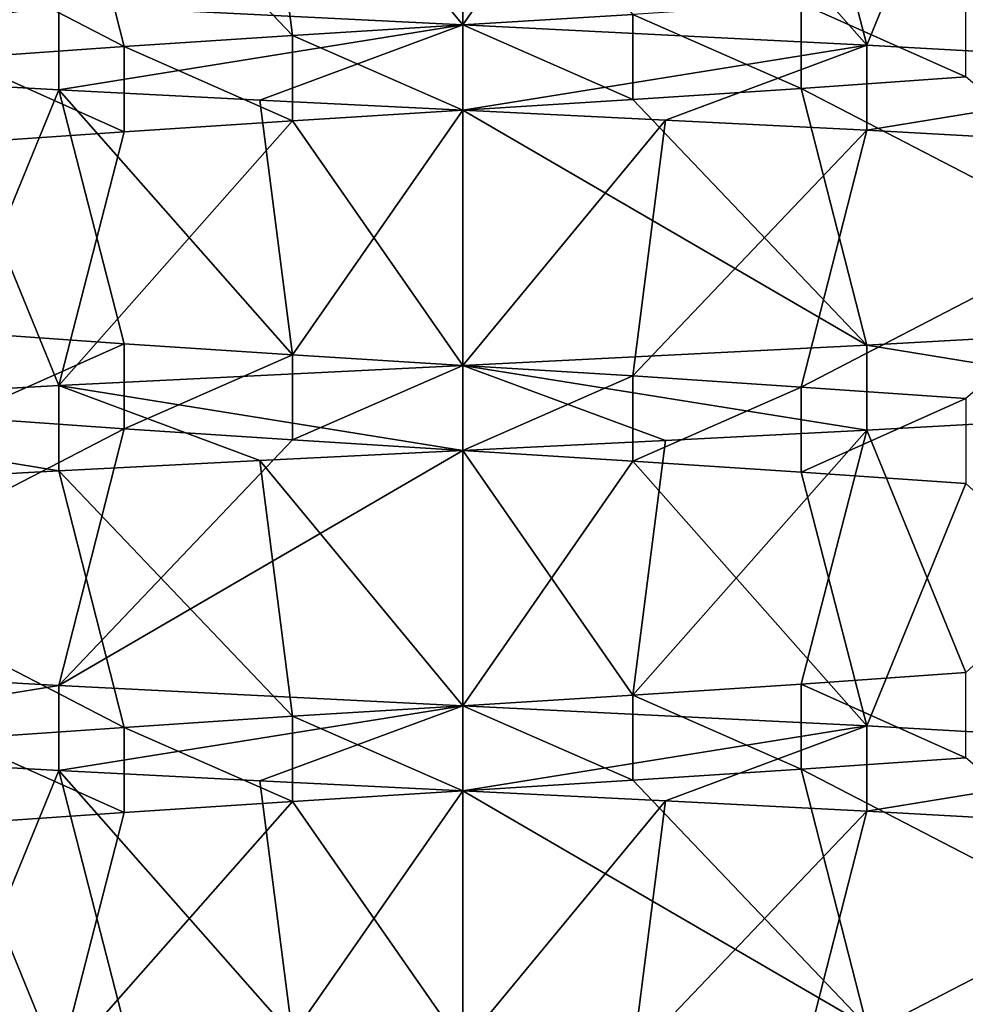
# Model space of a CAD drawing. Header units: inches. Extents: x -4.64 to 4.64, y -1.42 to 0.49.
# Tile 602 of 608: x 4.2297 to 4.2731, y 0.4002 to 0.4454. Entities that reach past the tile are written whole.
import ezdxf

# ---------------------------------------------------------------- set-up
doc = ezdxf.new("R2010")
doc.units = ezdxf.units.IN
doc.header["$LTSCALE"] = 65.185185
doc.header["$MEASUREMENT"] = 0
for name, color, linetype in [('106', 7, 'CONTINUOUS'), ('112', 7, 'CONTINUOUS'), ('114', 7, 'CONTINUOUS'), ('262', 7, 'CONTINUOUS'), ('263', 7, 'CONTINUOUS'), ('271', 7, 'CONTINUOUS'), ('272', 7, 'CONTINUOUS'), ('346', 7, 'CONTINUOUS'), ('348', 7, 'CONTINUOUS'), ('351', 7, 'CONTINUOUS'), ('360', 7, 'CONTINUOUS'), ('366', 7, 'CONTINUOUS'), ('368', 7, 'CONTINUOUS'), ('499', 7, 'CONTINUOUS'), ('500', 7, 'CONTINUOUS'), ('508', 7, 'CONTINUOUS'), ('509', 7, 'CONTINUOUS'), ('92', 7, 'CONTINUOUS'), ('94', 7, 'CONTINUOUS'), ('97', 7, 'CONTINUOUS')]:
    doc.layers.add(name, color=color, linetype=linetype)

msp = doc.modelspace()

# ---------------------------------------------------------------- linework, layer by layer
at = {"layer": '106', "color": 7, "linetype": 'CONTINUOUS', "true_color": 0x969696}
for points in [[(4.25, 0.441219, 8.53), (4.25, 0.445125, 8.53), (4.268532, 0.444195, 8.531825), (4.25, 0.441219, 8.53)], [(4.259308, 0.440763, 8.530457), (4.25, 0.441219, 8.53), (4.268532, 0.444195, 8.531825), (4.259308, 0.440763, 8.530457)], [(4.268532, 0.440289, 8.531825), (4.259308, 0.440763, 8.530457), (4.268532, 0.444195, 8.531825), (4.268532, 0.440289, 8.531825)], [(4.286355, 0.443198, 8.537231), (4.268532, 0.440289, 8.531825), (4.268532, 0.444195, 8.531825), (4.286355, 0.443198, 8.537231)], [(4.286356, 0.439296, 8.537232), (4.268532, 0.440289, 8.531825), (4.286355, 0.443198, 8.537231), (4.286356, 0.439296, 8.537232)], [(4.268532, 0.430429, 8.718175), (4.286355, 0.427521, 8.712769), (4.286356, 0.431423, 8.712768), (4.268532, 0.430429, 8.718175)], [(4.25, 0.4295, 8.72), (4.268532, 0.426523, 8.718175), (4.268532, 0.430429, 8.718175), (4.25, 0.4295, 8.72)], [(4.268532, 0.426523, 8.718175), (4.286355, 0.427521, 8.712769), (4.268532, 0.430429, 8.718175), (4.268532, 0.426523, 8.718175)], [(4.25, 0.4295, 8.72), (4.25, 0.425594, 8.72), (4.259308, 0.426049, 8.719543), (4.25, 0.4295, 8.72)], [(4.268532, 0.426523, 8.718175), (4.25, 0.4295, 8.72), (4.259308, 0.426049, 8.719543), (4.268532, 0.426523, 8.718175)]]:
    msp.add_3dface(points, dxfattribs=at)
at = {"layer": '112', "color": 7, "linetype": 'CONTINUOUS', "true_color": 0x969696}
for points in [[(4.25, 0.456844, 8.550297), (4.25, 0.445125, 8.53), (4.231468, 0.446054, 8.531825), (4.25, 0.456844, 8.550297)], [(4.25, 0.445125, 8.53), (4.25, 0.456844, 8.550297), (4.257805, 0.456357, 8.550706), (4.25, 0.445125, 8.53)], [(4.268532, 0.444195, 8.531825), (4.25, 0.445125, 8.53), (4.257805, 0.456357, 8.550706), (4.268532, 0.444195, 8.531825)], [(4.265531, 0.455849, 8.55193), (4.268532, 0.444195, 8.531825), (4.257805, 0.456357, 8.550706), (4.265531, 0.455849, 8.55193)], [(4.273087, 0.455321, 8.553954), (4.268532, 0.444195, 8.531825), (4.265531, 0.455849, 8.55193), (4.273087, 0.455321, 8.553954)], [(4.286355, 0.443198, 8.537231), (4.268532, 0.444195, 8.531825), (4.273087, 0.455321, 8.553954), (4.286355, 0.443198, 8.537231)], [(4.265529, 0.442213, 8.698071), (4.286356, 0.431423, 8.712768), (4.273085, 0.442739, 8.696046), (4.265529, 0.442213, 8.698071)], [(4.257804, 0.441705, 8.699294), (4.268532, 0.430429, 8.718175), (4.265529, 0.442213, 8.698071), (4.257804, 0.441705, 8.699294)], [(4.268532, 0.430429, 8.718175), (4.286356, 0.431423, 8.712768), (4.265529, 0.442213, 8.698071), (4.268532, 0.430429, 8.718175)], [(4.25, 0.441219, 8.699703), (4.268532, 0.430429, 8.718175), (4.257804, 0.441705, 8.699294), (4.25, 0.441219, 8.699703)], [(4.242195, 0.440732, 8.699294), (4.25, 0.4295, 8.72), (4.25, 0.441219, 8.699703), (4.242195, 0.440732, 8.699294)], [(4.25, 0.4295, 8.72), (4.268532, 0.430429, 8.718175), (4.25, 0.441219, 8.699703), (4.25, 0.4295, 8.72)], [(4.231468, 0.42857, 8.718175), (4.25, 0.4295, 8.72), (4.242195, 0.440732, 8.699294), (4.231468, 0.42857, 8.718175)], [(4.234469, 0.440224, 8.69807), (4.231468, 0.42857, 8.718175), (4.242195, 0.440732, 8.699294), (4.234469, 0.440224, 8.69807)], [(4.226913, 0.439696, 8.696046), (4.231468, 0.42857, 8.718175), (4.234469, 0.440224, 8.69807), (4.226913, 0.439696, 8.696046)], [(4.213645, 0.427573, 8.712769), (4.231468, 0.42857, 8.718175), (4.226913, 0.439696, 8.696046), (4.213645, 0.427573, 8.712769)], [(4.234471, 0.426588, 8.551929), (4.213644, 0.415798, 8.537232), (4.226915, 0.427114, 8.553954), (4.234471, 0.426588, 8.551929)], [(4.231468, 0.414804, 8.531825), (4.213644, 0.415798, 8.537232), (4.234471, 0.426588, 8.551929), (4.231468, 0.414804, 8.531825)], [(4.242196, 0.42608, 8.550706), (4.231468, 0.414804, 8.531825), (4.234471, 0.426588, 8.551929), (4.242196, 0.42608, 8.550706)], [(4.25, 0.425594, 8.550297), (4.231468, 0.414804, 8.531825), (4.242196, 0.42608, 8.550706), (4.25, 0.425594, 8.550297)], [(4.25, 0.413875, 8.53), (4.231468, 0.414804, 8.531825), (4.25, 0.425594, 8.550297), (4.25, 0.413875, 8.53)], [(4.257805, 0.425107, 8.550706), (4.25, 0.413875, 8.53), (4.25, 0.425594, 8.550297), (4.257805, 0.425107, 8.550706)], [(4.268532, 0.412945, 8.531825), (4.25, 0.413875, 8.53), (4.257805, 0.425107, 8.550706), (4.268532, 0.412945, 8.531825)], [(4.265531, 0.424599, 8.55193), (4.268532, 0.412945, 8.531825), (4.257805, 0.425107, 8.550706), (4.265531, 0.424599, 8.55193)], [(4.273087, 0.424071, 8.553954), (4.268532, 0.412945, 8.531825), (4.265531, 0.424599, 8.55193), (4.273087, 0.424071, 8.553954)], [(4.286355, 0.411948, 8.537231), (4.268532, 0.412945, 8.531825), (4.273087, 0.424071, 8.553954), (4.286355, 0.411948, 8.537231)], [(4.265529, 0.410963, 8.698071), (4.286356, 0.400173, 8.712768), (4.273085, 0.411489, 8.696046), (4.265529, 0.410963, 8.698071)], [(4.257804, 0.410455, 8.699294), (4.268532, 0.399179, 8.718175), (4.265529, 0.410963, 8.698071), (4.257804, 0.410455, 8.699294)], [(4.268532, 0.399179, 8.718175), (4.286356, 0.400173, 8.712768), (4.265529, 0.410963, 8.698071), (4.268532, 0.399179, 8.718175)], [(4.25, 0.409969, 8.699703), (4.268532, 0.399179, 8.718175), (4.257804, 0.410455, 8.699294), (4.25, 0.409969, 8.699703)], [(4.242195, 0.409482, 8.699294), (4.25, 0.39825, 8.72), (4.25, 0.409969, 8.699703), (4.242195, 0.409482, 8.699294)], [(4.25, 0.39825, 8.72), (4.268532, 0.399179, 8.718175), (4.25, 0.409969, 8.699703), (4.25, 0.39825, 8.72)], [(4.231468, 0.39732, 8.718175), (4.25, 0.39825, 8.72), (4.242195, 0.409482, 8.699294), (4.231468, 0.39732, 8.718175)], [(4.234469, 0.408974, 8.69807), (4.231468, 0.39732, 8.718175), (4.242195, 0.409482, 8.699294), (4.234469, 0.408974, 8.69807)], [(4.226913, 0.408446, 8.696046), (4.231468, 0.39732, 8.718175), (4.234469, 0.408974, 8.69807), (4.226913, 0.408446, 8.696046)], [(4.213645, 0.396323, 8.712769), (4.231468, 0.39732, 8.718175), (4.226913, 0.408446, 8.696046), (4.213645, 0.396323, 8.712769)]]:
    msp.add_3dface(points, dxfattribs=at)
at = {"layer": '114', "color": 7, "linetype": 'CONTINUOUS', "true_color": 0x969696}
for points in [[(4.25, 0.456844, 8.72), (4.240692, 0.456388, 8.719543), (4.25, 0.445125, 8.699703), (4.25, 0.456844, 8.72)], [(4.257805, 0.445611, 8.699294), (4.25, 0.456844, 8.72), (4.25, 0.445125, 8.699703), (4.257805, 0.445611, 8.699294)], [(4.240692, 0.456388, 8.719543), (4.231468, 0.455914, 8.718175), (4.242196, 0.444638, 8.699294), (4.240692, 0.456388, 8.719543)], [(4.25, 0.445125, 8.699703), (4.240692, 0.456388, 8.719543), (4.242196, 0.444638, 8.699294), (4.25, 0.445125, 8.699703)], [(4.231468, 0.455914, 8.718175), (4.213644, 0.454921, 8.712768), (4.234471, 0.444131, 8.698071), (4.231468, 0.455914, 8.718175)], [(4.242196, 0.444638, 8.699294), (4.231468, 0.455914, 8.718175), (4.234471, 0.444131, 8.698071), (4.242196, 0.444638, 8.699294)], [(4.234471, 0.444131, 8.698071), (4.213644, 0.454921, 8.712768), (4.226915, 0.443604, 8.696046), (4.234471, 0.444131, 8.698071)], [(4.213645, 0.443146, 8.537231), (4.231468, 0.442148, 8.531825), (4.226913, 0.431023, 8.553954), (4.213645, 0.443146, 8.537231)], [(4.226913, 0.431023, 8.553954), (4.231468, 0.442148, 8.531825), (4.234469, 0.430494, 8.55193), (4.226913, 0.431023, 8.553954)], [(4.231468, 0.442148, 8.531825), (4.240692, 0.441674, 8.530457), (4.242195, 0.429986, 8.550706), (4.231468, 0.442148, 8.531825)], [(4.234469, 0.430494, 8.55193), (4.231468, 0.442148, 8.531825), (4.242195, 0.429986, 8.550706), (4.234469, 0.430494, 8.55193)], [(4.240692, 0.441674, 8.530457), (4.25, 0.441219, 8.53), (4.242195, 0.429986, 8.550706), (4.240692, 0.441674, 8.530457)], [(4.242195, 0.429986, 8.550706), (4.25, 0.441219, 8.53), (4.25, 0.4295, 8.550297), (4.242195, 0.429986, 8.550706)], [(4.25, 0.441219, 8.53), (4.259308, 0.440763, 8.530457), (4.25, 0.4295, 8.550297), (4.25, 0.441219, 8.53)], [(4.25, 0.4295, 8.550297), (4.259308, 0.440763, 8.530457), (4.257804, 0.429013, 8.550706), (4.25, 0.4295, 8.550297)], [(4.259308, 0.440763, 8.530457), (4.268532, 0.440289, 8.531825), (4.257804, 0.429013, 8.550706), (4.259308, 0.440763, 8.530457)], [(4.257804, 0.429013, 8.550706), (4.268532, 0.440289, 8.531825), (4.265529, 0.428506, 8.551929), (4.257804, 0.429013, 8.550706)], [(4.268532, 0.440289, 8.531825), (4.286356, 0.439296, 8.537232), (4.265529, 0.428506, 8.551929), (4.268532, 0.440289, 8.531825)], [(4.265529, 0.428506, 8.551929), (4.286356, 0.439296, 8.537232), (4.273085, 0.427979, 8.553954), (4.265529, 0.428506, 8.551929)], [(4.286355, 0.427521, 8.712769), (4.268532, 0.426523, 8.718175), (4.273087, 0.415398, 8.696046), (4.286355, 0.427521, 8.712769)], [(4.268532, 0.426523, 8.718175), (4.259308, 0.426049, 8.719543), (4.257805, 0.414361, 8.699294), (4.268532, 0.426523, 8.718175)], [(4.265531, 0.414869, 8.69807), (4.268532, 0.426523, 8.718175), (4.257805, 0.414361, 8.699294), (4.265531, 0.414869, 8.69807)], [(4.273087, 0.415398, 8.696046), (4.268532, 0.426523, 8.718175), (4.265531, 0.414869, 8.69807), (4.273087, 0.415398, 8.696046)], [(4.259308, 0.426049, 8.719543), (4.25, 0.425594, 8.72), (4.257805, 0.414361, 8.699294), (4.259308, 0.426049, 8.719543)], [(4.25, 0.425594, 8.72), (4.240692, 0.425138, 8.719543), (4.25, 0.413875, 8.699703), (4.25, 0.425594, 8.72)], [(4.257805, 0.414361, 8.699294), (4.25, 0.425594, 8.72), (4.25, 0.413875, 8.699703), (4.257805, 0.414361, 8.699294)], [(4.240692, 0.425138, 8.719543), (4.231468, 0.424664, 8.718175), (4.242196, 0.413388, 8.699294), (4.240692, 0.425138, 8.719543)], [(4.25, 0.413875, 8.699703), (4.240692, 0.425138, 8.719543), (4.242196, 0.413388, 8.699294), (4.25, 0.413875, 8.699703)], [(4.231468, 0.424664, 8.718175), (4.213644, 0.423671, 8.712768), (4.234471, 0.412881, 8.698071), (4.231468, 0.424664, 8.718175)], [(4.242196, 0.413388, 8.699294), (4.231468, 0.424664, 8.718175), (4.234471, 0.412881, 8.698071), (4.242196, 0.413388, 8.699294)], [(4.234471, 0.412881, 8.698071), (4.213644, 0.423671, 8.712768), (4.226915, 0.412354, 8.696046), (4.234471, 0.412881, 8.698071)], [(4.213645, 0.411896, 8.537231), (4.231468, 0.410898, 8.531825), (4.226913, 0.399773, 8.553954), (4.213645, 0.411896, 8.537231)], [(4.226913, 0.399773, 8.553954), (4.231468, 0.410898, 8.531825), (4.234469, 0.399244, 8.55193), (4.226913, 0.399773, 8.553954)], [(4.231468, 0.410898, 8.531825), (4.240692, 0.410424, 8.530457), (4.242195, 0.398736, 8.550706), (4.231468, 0.410898, 8.531825)], [(4.234469, 0.399244, 8.55193), (4.231468, 0.410898, 8.531825), (4.242195, 0.398736, 8.550706), (4.234469, 0.399244, 8.55193)], [(4.240692, 0.410424, 8.530457), (4.25, 0.409969, 8.53), (4.242195, 0.398736, 8.550706), (4.240692, 0.410424, 8.530457)], [(4.242195, 0.398736, 8.550706), (4.25, 0.409969, 8.53), (4.25, 0.39825, 8.550297), (4.242195, 0.398736, 8.550706)], [(4.25, 0.409969, 8.53), (4.259308, 0.409513, 8.530457), (4.25, 0.39825, 8.550297), (4.25, 0.409969, 8.53)], [(4.25, 0.39825, 8.550297), (4.259308, 0.409513, 8.530457), (4.257804, 0.397763, 8.550706), (4.25, 0.39825, 8.550297)], [(4.259308, 0.409513, 8.530457), (4.268532, 0.409039, 8.531825), (4.257804, 0.397763, 8.550706), (4.259308, 0.409513, 8.530457)], [(4.257804, 0.397763, 8.550706), (4.268532, 0.409039, 8.531825), (4.265529, 0.397256, 8.551929), (4.257804, 0.397763, 8.550706)], [(4.268532, 0.409039, 8.531825), (4.286356, 0.408046, 8.537232), (4.265529, 0.397256, 8.551929), (4.268532, 0.409039, 8.531825)], [(4.265529, 0.397256, 8.551929), (4.286356, 0.408046, 8.537232), (4.273085, 0.396729, 8.553954), (4.265529, 0.397256, 8.551929)]]:
    msp.add_3dface(points, dxfattribs=at)
at = {"layer": '262', "color": 7, "linetype": 'CONTINUOUS', "true_color": 0x969696}
for points in [[(4.273085, 0.442739, 8.696046), (4.273087, 0.446648, 8.696046), (4.265531, 0.446119, 8.69807), (4.273085, 0.442739, 8.696046)], [(4.265529, 0.442213, 8.698071), (4.265531, 0.446119, 8.69807), (4.257805, 0.445611, 8.699294), (4.265529, 0.442213, 8.698071)], [(4.265529, 0.442213, 8.698071), (4.273085, 0.442739, 8.696046), (4.265531, 0.446119, 8.69807), (4.265529, 0.442213, 8.698071)], [(4.257804, 0.441705, 8.699294), (4.257805, 0.445611, 8.699294), (4.25, 0.445125, 8.699703), (4.257804, 0.441705, 8.699294)], [(4.257804, 0.441705, 8.699294), (4.265529, 0.442213, 8.698071), (4.257805, 0.445611, 8.699294), (4.257804, 0.441705, 8.699294)], [(4.25, 0.441219, 8.699703), (4.257804, 0.441705, 8.699294), (4.25, 0.445125, 8.699703), (4.25, 0.441219, 8.699703)]]:
    msp.add_3dface(points, dxfattribs=at)
at = {"layer": '263', "color": 7, "linetype": 'CONTINUOUS', "true_color": 0x969696}
for points in [[(4.25, 0.425594, 8.550297), (4.25, 0.4295, 8.550297), (4.257804, 0.429013, 8.550706), (4.25, 0.425594, 8.550297)], [(4.257805, 0.425107, 8.550706), (4.25, 0.425594, 8.550297), (4.257804, 0.429013, 8.550706), (4.257805, 0.425107, 8.550706)], [(4.257805, 0.425107, 8.550706), (4.257804, 0.429013, 8.550706), (4.265529, 0.428506, 8.551929), (4.257805, 0.425107, 8.550706)], [(4.265531, 0.424599, 8.55193), (4.257805, 0.425107, 8.550706), (4.265529, 0.428506, 8.551929), (4.265531, 0.424599, 8.55193)], [(4.265531, 0.424599, 8.55193), (4.265529, 0.428506, 8.551929), (4.273085, 0.427979, 8.553954), (4.265531, 0.424599, 8.55193)], [(4.273087, 0.424071, 8.553954), (4.265531, 0.424599, 8.55193), (4.273085, 0.427979, 8.553954), (4.273087, 0.424071, 8.553954)], [(4.273085, 0.411489, 8.696046), (4.273087, 0.415398, 8.696046), (4.265531, 0.414869, 8.69807), (4.273085, 0.411489, 8.696046)], [(4.265529, 0.410963, 8.698071), (4.265531, 0.414869, 8.69807), (4.257805, 0.414361, 8.699294), (4.265529, 0.410963, 8.698071)], [(4.265529, 0.410963, 8.698071), (4.273085, 0.411489, 8.696046), (4.265531, 0.414869, 8.69807), (4.265529, 0.410963, 8.698071)], [(4.257804, 0.410455, 8.699294), (4.257805, 0.414361, 8.699294), (4.25, 0.413875, 8.699703), (4.257804, 0.410455, 8.699294)], [(4.257804, 0.410455, 8.699294), (4.265529, 0.410963, 8.698071), (4.257805, 0.414361, 8.699294), (4.257804, 0.410455, 8.699294)], [(4.25, 0.409969, 8.699703), (4.257804, 0.410455, 8.699294), (4.25, 0.413875, 8.699703), (4.25, 0.409969, 8.699703)]]:
    msp.add_3dface(points, dxfattribs=at)
at = {"layer": '271', "color": 7, "linetype": 'CONTINUOUS', "true_color": 0x969696}
for points in [[(4.25, 0.441219, 8.699703), (4.25, 0.445125, 8.699703), (4.242196, 0.444638, 8.699294), (4.25, 0.441219, 8.699703)], [(4.242195, 0.440732, 8.699294), (4.242196, 0.444638, 8.699294), (4.234471, 0.444131, 8.698071), (4.242195, 0.440732, 8.699294)], [(4.242195, 0.440732, 8.699294), (4.25, 0.441219, 8.699703), (4.242196, 0.444638, 8.699294), (4.242195, 0.440732, 8.699294)], [(4.234469, 0.440224, 8.69807), (4.234471, 0.444131, 8.698071), (4.226915, 0.443604, 8.696046), (4.234469, 0.440224, 8.69807)], [(4.234469, 0.440224, 8.69807), (4.242195, 0.440732, 8.699294), (4.234471, 0.444131, 8.698071), (4.234469, 0.440224, 8.69807)], [(4.226913, 0.439696, 8.696046), (4.234469, 0.440224, 8.69807), (4.226915, 0.443604, 8.696046), (4.226913, 0.439696, 8.696046)], [(4.226915, 0.427114, 8.553954), (4.226913, 0.431023, 8.553954), (4.234469, 0.430494, 8.55193), (4.226915, 0.427114, 8.553954)], [(4.234471, 0.426588, 8.551929), (4.226915, 0.427114, 8.553954), (4.234469, 0.430494, 8.55193), (4.234471, 0.426588, 8.551929)], [(4.234471, 0.426588, 8.551929), (4.234469, 0.430494, 8.55193), (4.242195, 0.429986, 8.550706), (4.234471, 0.426588, 8.551929)], [(4.242196, 0.42608, 8.550706), (4.234471, 0.426588, 8.551929), (4.242195, 0.429986, 8.550706), (4.242196, 0.42608, 8.550706)], [(4.242196, 0.42608, 8.550706), (4.242195, 0.429986, 8.550706), (4.25, 0.4295, 8.550297), (4.242196, 0.42608, 8.550706)], [(4.25, 0.425594, 8.550297), (4.242196, 0.42608, 8.550706), (4.25, 0.4295, 8.550297), (4.25, 0.425594, 8.550297)]]:
    msp.add_3dface(points, dxfattribs=at)
at = {"layer": '272', "color": 7, "linetype": 'CONTINUOUS', "true_color": 0x969696}
for points in [[(4.25, 0.409969, 8.699703), (4.25, 0.413875, 8.699703), (4.242196, 0.413388, 8.699294), (4.25, 0.409969, 8.699703)], [(4.242195, 0.409482, 8.699294), (4.242196, 0.413388, 8.699294), (4.234471, 0.412881, 8.698071), (4.242195, 0.409482, 8.699294)], [(4.242195, 0.409482, 8.699294), (4.25, 0.409969, 8.699703), (4.242196, 0.413388, 8.699294), (4.242195, 0.409482, 8.699294)], [(4.234469, 0.408974, 8.69807), (4.234471, 0.412881, 8.698071), (4.226915, 0.412354, 8.696046), (4.234469, 0.408974, 8.69807)], [(4.234469, 0.408974, 8.69807), (4.242195, 0.409482, 8.699294), (4.234471, 0.412881, 8.698071), (4.234469, 0.408974, 8.69807)], [(4.226913, 0.408446, 8.696046), (4.234469, 0.408974, 8.69807), (4.226915, 0.412354, 8.696046), (4.226913, 0.408446, 8.696046)]]:
    msp.add_3dface(points, dxfattribs=at)
at = {"layer": '346', "color": 7, "linetype": 'CONTINUOUS', "true_color": 0x969696}
for points in [[(4.25, 0.409969, -8.72), (4.25, 0.413875, -8.72), (4.268532, 0.412945, -8.718175), (4.25, 0.409969, -8.72)], [(4.259308, 0.409513, -8.719543), (4.25, 0.409969, -8.72), (4.268532, 0.412945, -8.718175), (4.259308, 0.409513, -8.719543)], [(4.268532, 0.409039, -8.718175), (4.259308, 0.409513, -8.719543), (4.268532, 0.412945, -8.718175), (4.268532, 0.409039, -8.718175)], [(4.286355, 0.411948, -8.712769), (4.268532, 0.409039, -8.718175), (4.268532, 0.412945, -8.718175), (4.286355, 0.411948, -8.712769)], [(4.286356, 0.408046, -8.712768), (4.268532, 0.409039, -8.718175), (4.286355, 0.411948, -8.712769), (4.286356, 0.408046, -8.712768)], [(4.268532, 0.399179, -8.531825), (4.286355, 0.396271, -8.537231), (4.286356, 0.400173, -8.537232), (4.268532, 0.399179, -8.531825)]]:
    msp.add_3dface(points, dxfattribs=at)
at = {"layer": '348', "color": 7, "linetype": 'CONTINUOUS', "true_color": 0x969696}
for points in [[(4.231468, 0.446054, -8.718175), (4.213645, 0.443146, -8.712769), (4.213644, 0.447048, -8.712768), (4.231468, 0.446054, -8.718175)], [(4.231468, 0.442148, -8.718175), (4.213645, 0.443146, -8.712769), (4.231468, 0.446054, -8.718175), (4.231468, 0.442148, -8.718175)], [(4.25, 0.445125, -8.72), (4.231468, 0.442148, -8.718175), (4.231468, 0.446054, -8.718175), (4.25, 0.445125, -8.72)], [(4.240692, 0.441674, -8.719543), (4.231468, 0.442148, -8.718175), (4.25, 0.445125, -8.72), (4.240692, 0.441674, -8.719543)], [(4.25, 0.441219, -8.72), (4.240692, 0.441674, -8.719543), (4.25, 0.445125, -8.72), (4.25, 0.441219, -8.72)]]:
    msp.add_3dface(points, dxfattribs=at)
at = {"layer": '351', "color": 7, "linetype": 'CONTINUOUS', "true_color": 0x969696}
for points in [[(4.231468, 0.42857, -8.531825), (4.25, 0.425594, -8.53), (4.25, 0.4295, -8.53), (4.231468, 0.42857, -8.531825)], [(4.213645, 0.427573, -8.537231), (4.231468, 0.424664, -8.531825), (4.231468, 0.42857, -8.531825), (4.213645, 0.427573, -8.537231)], [(4.240692, 0.425138, -8.530457), (4.25, 0.425594, -8.53), (4.231468, 0.42857, -8.531825), (4.240692, 0.425138, -8.530457)], [(4.231468, 0.424664, -8.531825), (4.240692, 0.425138, -8.530457), (4.231468, 0.42857, -8.531825), (4.231468, 0.424664, -8.531825)], [(4.213644, 0.423671, -8.537232), (4.231468, 0.424664, -8.531825), (4.213645, 0.427573, -8.537231), (4.213644, 0.423671, -8.537232)], [(4.231468, 0.414804, -8.718175), (4.213645, 0.411896, -8.712769), (4.213644, 0.415798, -8.712768), (4.231468, 0.414804, -8.718175)], [(4.231468, 0.410898, -8.718175), (4.213645, 0.411896, -8.712769), (4.231468, 0.414804, -8.718175), (4.231468, 0.410898, -8.718175)], [(4.25, 0.413875, -8.72), (4.231468, 0.410898, -8.718175), (4.231468, 0.414804, -8.718175), (4.25, 0.413875, -8.72)], [(4.231468, 0.410898, -8.718175), (4.25, 0.413875, -8.72), (4.240692, 0.410424, -8.719543), (4.231468, 0.410898, -8.718175)], [(4.25, 0.413875, -8.72), (4.25, 0.409969, -8.72), (4.240692, 0.410424, -8.719543), (4.25, 0.413875, -8.72)]]:
    msp.add_3dface(points, dxfattribs=at)
at = {"layer": '360', "color": 7, "linetype": 'CONTINUOUS', "true_color": 0x969696}
for points in [[(4.25, 0.441219, -8.72), (4.25, 0.445125, -8.72), (4.268532, 0.444195, -8.718175), (4.25, 0.441219, -8.72)], [(4.259308, 0.440763, -8.719543), (4.25, 0.441219, -8.72), (4.268532, 0.444195, -8.718175), (4.259308, 0.440763, -8.719543)], [(4.268532, 0.440289, -8.718175), (4.259308, 0.440763, -8.719543), (4.268532, 0.444195, -8.718175), (4.268532, 0.440289, -8.718175)], [(4.286355, 0.443198, -8.712769), (4.268532, 0.440289, -8.718175), (4.268532, 0.444195, -8.718175), (4.286355, 0.443198, -8.712769)], [(4.286356, 0.439296, -8.712768), (4.268532, 0.440289, -8.718175), (4.286355, 0.443198, -8.712769), (4.286356, 0.439296, -8.712768)], [(4.268532, 0.430429, -8.531825), (4.286355, 0.427521, -8.537231), (4.286356, 0.431423, -8.537232), (4.268532, 0.430429, -8.531825)], [(4.25, 0.4295, -8.53), (4.268532, 0.426523, -8.531825), (4.268532, 0.430429, -8.531825), (4.25, 0.4295, -8.53)], [(4.268532, 0.426523, -8.531825), (4.286355, 0.427521, -8.537231), (4.268532, 0.430429, -8.531825), (4.268532, 0.426523, -8.531825)], [(4.25, 0.4295, -8.53), (4.25, 0.425594, -8.53), (4.259308, 0.426049, -8.530457), (4.25, 0.4295, -8.53)], [(4.268532, 0.426523, -8.531825), (4.25, 0.4295, -8.53), (4.259308, 0.426049, -8.530457), (4.268532, 0.426523, -8.531825)]]:
    msp.add_3dface(points, dxfattribs=at)
at = {"layer": '366', "color": 7, "linetype": 'CONTINUOUS', "true_color": 0x969696}
for points in [[(4.25, 0.456844, -8.699703), (4.25, 0.445125, -8.72), (4.231468, 0.446054, -8.718175), (4.25, 0.456844, -8.699703)], [(4.25, 0.445125, -8.72), (4.25, 0.456844, -8.699703), (4.257805, 0.456357, -8.699294), (4.25, 0.445125, -8.72)], [(4.268532, 0.444195, -8.718175), (4.25, 0.445125, -8.72), (4.257805, 0.456357, -8.699294), (4.268532, 0.444195, -8.718175)], [(4.265531, 0.455849, -8.69807), (4.268532, 0.444195, -8.718175), (4.257805, 0.456357, -8.699294), (4.265531, 0.455849, -8.69807)], [(4.273087, 0.455321, -8.696046), (4.268532, 0.444195, -8.718175), (4.265531, 0.455849, -8.69807), (4.273087, 0.455321, -8.696046)], [(4.286355, 0.443198, -8.712769), (4.268532, 0.444195, -8.718175), (4.273087, 0.455321, -8.696046), (4.286355, 0.443198, -8.712769)], [(4.265529, 0.442213, -8.551929), (4.286356, 0.431423, -8.537232), (4.273085, 0.442739, -8.553954), (4.265529, 0.442213, -8.551929)], [(4.257804, 0.441705, -8.550706), (4.268532, 0.430429, -8.531825), (4.265529, 0.442213, -8.551929), (4.257804, 0.441705, -8.550706)], [(4.268532, 0.430429, -8.531825), (4.286356, 0.431423, -8.537232), (4.265529, 0.442213, -8.551929), (4.268532, 0.430429, -8.531825)], [(4.25, 0.441219, -8.550297), (4.268532, 0.430429, -8.531825), (4.257804, 0.441705, -8.550706), (4.25, 0.441219, -8.550297)], [(4.242195, 0.440732, -8.550706), (4.25, 0.4295, -8.53), (4.25, 0.441219, -8.550297), (4.242195, 0.440732, -8.550706)], [(4.25, 0.4295, -8.53), (4.268532, 0.430429, -8.531825), (4.25, 0.441219, -8.550297), (4.25, 0.4295, -8.53)], [(4.231468, 0.42857, -8.531825), (4.25, 0.4295, -8.53), (4.242195, 0.440732, -8.550706), (4.231468, 0.42857, -8.531825)], [(4.234469, 0.440224, -8.55193), (4.231468, 0.42857, -8.531825), (4.242195, 0.440732, -8.550706), (4.234469, 0.440224, -8.55193)], [(4.226913, 0.439696, -8.553954), (4.231468, 0.42857, -8.531825), (4.234469, 0.440224, -8.55193), (4.226913, 0.439696, -8.553954)], [(4.213645, 0.427573, -8.537231), (4.231468, 0.42857, -8.531825), (4.226913, 0.439696, -8.553954), (4.213645, 0.427573, -8.537231)], [(4.234471, 0.426588, -8.698071), (4.213644, 0.415798, -8.712768), (4.226915, 0.427114, -8.696046), (4.234471, 0.426588, -8.698071)], [(4.231468, 0.414804, -8.718175), (4.213644, 0.415798, -8.712768), (4.234471, 0.426588, -8.698071), (4.231468, 0.414804, -8.718175)], [(4.242196, 0.42608, -8.699294), (4.231468, 0.414804, -8.718175), (4.234471, 0.426588, -8.698071), (4.242196, 0.42608, -8.699294)], [(4.25, 0.425594, -8.699703), (4.231468, 0.414804, -8.718175), (4.242196, 0.42608, -8.699294), (4.25, 0.425594, -8.699703)], [(4.25, 0.413875, -8.72), (4.231468, 0.414804, -8.718175), (4.25, 0.425594, -8.699703), (4.25, 0.413875, -8.72)], [(4.257805, 0.425107, -8.699294), (4.25, 0.413875, -8.72), (4.25, 0.425594, -8.699703), (4.257805, 0.425107, -8.699294)], [(4.268532, 0.412945, -8.718175), (4.25, 0.413875, -8.72), (4.257805, 0.425107, -8.699294), (4.268532, 0.412945, -8.718175)], [(4.265531, 0.424599, -8.69807), (4.268532, 0.412945, -8.718175), (4.257805, 0.425107, -8.699294), (4.265531, 0.424599, -8.69807)], [(4.273087, 0.424071, -8.696046), (4.268532, 0.412945, -8.718175), (4.265531, 0.424599, -8.69807), (4.273087, 0.424071, -8.696046)], [(4.286355, 0.411948, -8.712769), (4.268532, 0.412945, -8.718175), (4.273087, 0.424071, -8.696046), (4.286355, 0.411948, -8.712769)], [(4.265529, 0.410963, -8.551929), (4.286356, 0.400173, -8.537232), (4.273085, 0.411489, -8.553954), (4.265529, 0.410963, -8.551929)], [(4.257804, 0.410455, -8.550706), (4.268532, 0.399179, -8.531825), (4.265529, 0.410963, -8.551929), (4.257804, 0.410455, -8.550706)], [(4.268532, 0.399179, -8.531825), (4.286356, 0.400173, -8.537232), (4.265529, 0.410963, -8.551929), (4.268532, 0.399179, -8.531825)], [(4.25, 0.409969, -8.550297), (4.268532, 0.399179, -8.531825), (4.257804, 0.410455, -8.550706), (4.25, 0.409969, -8.550297)], [(4.242195, 0.409482, -8.550706), (4.25, 0.39825, -8.53), (4.25, 0.409969, -8.550297), (4.242195, 0.409482, -8.550706)], [(4.25, 0.39825, -8.53), (4.268532, 0.399179, -8.531825), (4.25, 0.409969, -8.550297), (4.25, 0.39825, -8.53)], [(4.231468, 0.39732, -8.531825), (4.25, 0.39825, -8.53), (4.242195, 0.409482, -8.550706), (4.231468, 0.39732, -8.531825)], [(4.234469, 0.408974, -8.55193), (4.231468, 0.39732, -8.531825), (4.242195, 0.409482, -8.550706), (4.234469, 0.408974, -8.55193)], [(4.226913, 0.408446, -8.553954), (4.231468, 0.39732, -8.531825), (4.234469, 0.408974, -8.55193), (4.226913, 0.408446, -8.553954)], [(4.213645, 0.396323, -8.537231), (4.231468, 0.39732, -8.531825), (4.226913, 0.408446, -8.553954), (4.213645, 0.396323, -8.537231)]]:
    msp.add_3dface(points, dxfattribs=at)
at = {"layer": '368', "color": 7, "linetype": 'CONTINUOUS', "true_color": 0x969696}
for points in [[(4.25, 0.456844, -8.53), (4.240692, 0.456388, -8.530457), (4.25, 0.445125, -8.550297), (4.25, 0.456844, -8.53)], [(4.257805, 0.445611, -8.550706), (4.25, 0.456844, -8.53), (4.25, 0.445125, -8.550297), (4.257805, 0.445611, -8.550706)], [(4.240692, 0.456388, -8.530457), (4.231468, 0.455914, -8.531825), (4.242196, 0.444638, -8.550706), (4.240692, 0.456388, -8.530457)], [(4.25, 0.445125, -8.550297), (4.240692, 0.456388, -8.530457), (4.242196, 0.444638, -8.550706), (4.25, 0.445125, -8.550297)], [(4.231468, 0.455914, -8.531825), (4.213644, 0.454921, -8.537232), (4.234471, 0.444131, -8.551929), (4.231468, 0.455914, -8.531825)], [(4.242196, 0.444638, -8.550706), (4.231468, 0.455914, -8.531825), (4.234471, 0.444131, -8.551929), (4.242196, 0.444638, -8.550706)], [(4.234471, 0.444131, -8.551929), (4.213644, 0.454921, -8.537232), (4.226915, 0.443604, -8.553954), (4.234471, 0.444131, -8.551929)], [(4.213645, 0.443146, -8.712769), (4.231468, 0.442148, -8.718175), (4.226913, 0.431023, -8.696046), (4.213645, 0.443146, -8.712769)], [(4.226913, 0.431023, -8.696046), (4.231468, 0.442148, -8.718175), (4.234469, 0.430494, -8.69807), (4.226913, 0.431023, -8.696046)], [(4.231468, 0.442148, -8.718175), (4.240692, 0.441674, -8.719543), (4.242195, 0.429986, -8.699294), (4.231468, 0.442148, -8.718175)], [(4.234469, 0.430494, -8.69807), (4.231468, 0.442148, -8.718175), (4.242195, 0.429986, -8.699294), (4.234469, 0.430494, -8.69807)], [(4.240692, 0.441674, -8.719543), (4.25, 0.441219, -8.72), (4.242195, 0.429986, -8.699294), (4.240692, 0.441674, -8.719543)], [(4.242195, 0.429986, -8.699294), (4.25, 0.441219, -8.72), (4.25, 0.4295, -8.699703), (4.242195, 0.429986, -8.699294)], [(4.25, 0.441219, -8.72), (4.259308, 0.440763, -8.719543), (4.25, 0.4295, -8.699703), (4.25, 0.441219, -8.72)], [(4.25, 0.4295, -8.699703), (4.259308, 0.440763, -8.719543), (4.257804, 0.429013, -8.699294), (4.25, 0.4295, -8.699703)], [(4.259308, 0.440763, -8.719543), (4.268532, 0.440289, -8.718175), (4.257804, 0.429013, -8.699294), (4.259308, 0.440763, -8.719543)], [(4.257804, 0.429013, -8.699294), (4.268532, 0.440289, -8.718175), (4.265529, 0.428506, -8.698071), (4.257804, 0.429013, -8.699294)], [(4.268532, 0.440289, -8.718175), (4.286356, 0.439296, -8.712768), (4.265529, 0.428506, -8.698071), (4.268532, 0.440289, -8.718175)], [(4.265529, 0.428506, -8.698071), (4.286356, 0.439296, -8.712768), (4.273085, 0.427979, -8.696046), (4.265529, 0.428506, -8.698071)], [(4.286355, 0.427521, -8.537231), (4.268532, 0.426523, -8.531825), (4.273087, 0.415398, -8.553954), (4.286355, 0.427521, -8.537231)], [(4.268532, 0.426523, -8.531825), (4.259308, 0.426049, -8.530457), (4.257805, 0.414361, -8.550706), (4.268532, 0.426523, -8.531825)], [(4.265531, 0.414869, -8.55193), (4.268532, 0.426523, -8.531825), (4.257805, 0.414361, -8.550706), (4.265531, 0.414869, -8.55193)], [(4.273087, 0.415398, -8.553954), (4.268532, 0.426523, -8.531825), (4.265531, 0.414869, -8.55193), (4.273087, 0.415398, -8.553954)], [(4.259308, 0.426049, -8.530457), (4.25, 0.425594, -8.53), (4.257805, 0.414361, -8.550706), (4.259308, 0.426049, -8.530457)], [(4.25, 0.425594, -8.53), (4.240692, 0.425138, -8.530457), (4.25, 0.413875, -8.550297), (4.25, 0.425594, -8.53)], [(4.257805, 0.414361, -8.550706), (4.25, 0.425594, -8.53), (4.25, 0.413875, -8.550297), (4.257805, 0.414361, -8.550706)], [(4.240692, 0.425138, -8.530457), (4.231468, 0.424664, -8.531825), (4.242196, 0.413388, -8.550706), (4.240692, 0.425138, -8.530457)], [(4.25, 0.413875, -8.550297), (4.240692, 0.425138, -8.530457), (4.242196, 0.413388, -8.550706), (4.25, 0.413875, -8.550297)], [(4.231468, 0.424664, -8.531825), (4.213644, 0.423671, -8.537232), (4.234471, 0.412881, -8.551929), (4.231468, 0.424664, -8.531825)], [(4.242196, 0.413388, -8.550706), (4.231468, 0.424664, -8.531825), (4.234471, 0.412881, -8.551929), (4.242196, 0.413388, -8.550706)], [(4.234471, 0.412881, -8.551929), (4.213644, 0.423671, -8.537232), (4.226915, 0.412354, -8.553954), (4.234471, 0.412881, -8.551929)], [(4.213645, 0.411896, -8.712769), (4.231468, 0.410898, -8.718175), (4.226913, 0.399773, -8.696046), (4.213645, 0.411896, -8.712769)], [(4.226913, 0.399773, -8.696046), (4.231468, 0.410898, -8.718175), (4.234469, 0.399244, -8.69807), (4.226913, 0.399773, -8.696046)], [(4.231468, 0.410898, -8.718175), (4.240692, 0.410424, -8.719543), (4.242195, 0.398736, -8.699294), (4.231468, 0.410898, -8.718175)], [(4.234469, 0.399244, -8.69807), (4.231468, 0.410898, -8.718175), (4.242195, 0.398736, -8.699294), (4.234469, 0.399244, -8.69807)], [(4.240692, 0.410424, -8.719543), (4.25, 0.409969, -8.72), (4.242195, 0.398736, -8.699294), (4.240692, 0.410424, -8.719543)], [(4.242195, 0.398736, -8.699294), (4.25, 0.409969, -8.72), (4.25, 0.39825, -8.699703), (4.242195, 0.398736, -8.699294)], [(4.25, 0.409969, -8.72), (4.259308, 0.409513, -8.719543), (4.25, 0.39825, -8.699703), (4.25, 0.409969, -8.72)], [(4.25, 0.39825, -8.699703), (4.259308, 0.409513, -8.719543), (4.257804, 0.397763, -8.699294), (4.25, 0.39825, -8.699703)], [(4.259308, 0.409513, -8.719543), (4.268532, 0.409039, -8.718175), (4.257804, 0.397763, -8.699294), (4.259308, 0.409513, -8.719543)], [(4.257804, 0.397763, -8.699294), (4.268532, 0.409039, -8.718175), (4.265529, 0.397256, -8.698071), (4.257804, 0.397763, -8.699294)], [(4.268532, 0.409039, -8.718175), (4.286356, 0.408046, -8.712768), (4.265529, 0.397256, -8.698071), (4.268532, 0.409039, -8.718175)], [(4.265529, 0.397256, -8.698071), (4.286356, 0.408046, -8.712768), (4.273085, 0.396729, -8.696046), (4.265529, 0.397256, -8.698071)]]:
    msp.add_3dface(points, dxfattribs=at)
at = {"layer": '499', "color": 7, "linetype": 'CONTINUOUS', "true_color": 0x969696}
for points in [[(4.273085, 0.442739, -8.553954), (4.273087, 0.446648, -8.553954), (4.265531, 0.446119, -8.55193), (4.273085, 0.442739, -8.553954)], [(4.265529, 0.442213, -8.551929), (4.265531, 0.446119, -8.55193), (4.257805, 0.445611, -8.550706), (4.265529, 0.442213, -8.551929)], [(4.265529, 0.442213, -8.551929), (4.273085, 0.442739, -8.553954), (4.265531, 0.446119, -8.55193), (4.265529, 0.442213, -8.551929)], [(4.257804, 0.441705, -8.550706), (4.257805, 0.445611, -8.550706), (4.25, 0.445125, -8.550297), (4.257804, 0.441705, -8.550706)], [(4.257804, 0.441705, -8.550706), (4.265529, 0.442213, -8.551929), (4.257805, 0.445611, -8.550706), (4.257804, 0.441705, -8.550706)], [(4.25, 0.441219, -8.550297), (4.257804, 0.441705, -8.550706), (4.25, 0.445125, -8.550297), (4.25, 0.441219, -8.550297)]]:
    msp.add_3dface(points, dxfattribs=at)
at = {"layer": '500', "color": 7, "linetype": 'CONTINUOUS', "true_color": 0x969696}
for points in [[(4.25, 0.425594, -8.699703), (4.25, 0.4295, -8.699703), (4.257804, 0.429013, -8.699294), (4.25, 0.425594, -8.699703)], [(4.257805, 0.425107, -8.699294), (4.25, 0.425594, -8.699703), (4.257804, 0.429013, -8.699294), (4.257805, 0.425107, -8.699294)], [(4.257805, 0.425107, -8.699294), (4.257804, 0.429013, -8.699294), (4.265529, 0.428506, -8.698071), (4.257805, 0.425107, -8.699294)], [(4.265531, 0.424599, -8.69807), (4.257805, 0.425107, -8.699294), (4.265529, 0.428506, -8.698071), (4.265531, 0.424599, -8.69807)], [(4.265531, 0.424599, -8.69807), (4.265529, 0.428506, -8.698071), (4.273085, 0.427979, -8.696046), (4.265531, 0.424599, -8.69807)], [(4.273087, 0.424071, -8.696046), (4.265531, 0.424599, -8.69807), (4.273085, 0.427979, -8.696046), (4.273087, 0.424071, -8.696046)], [(4.273085, 0.411489, -8.553954), (4.273087, 0.415398, -8.553954), (4.265531, 0.414869, -8.55193), (4.273085, 0.411489, -8.553954)], [(4.265529, 0.410963, -8.551929), (4.265531, 0.414869, -8.55193), (4.257805, 0.414361, -8.550706), (4.265529, 0.410963, -8.551929)], [(4.265529, 0.410963, -8.551929), (4.273085, 0.411489, -8.553954), (4.265531, 0.414869, -8.55193), (4.265529, 0.410963, -8.551929)], [(4.257804, 0.410455, -8.550706), (4.257805, 0.414361, -8.550706), (4.25, 0.413875, -8.550297), (4.257804, 0.410455, -8.550706)], [(4.257804, 0.410455, -8.550706), (4.265529, 0.410963, -8.551929), (4.257805, 0.414361, -8.550706), (4.257804, 0.410455, -8.550706)], [(4.25, 0.409969, -8.550297), (4.257804, 0.410455, -8.550706), (4.25, 0.413875, -8.550297), (4.25, 0.409969, -8.550297)]]:
    msp.add_3dface(points, dxfattribs=at)
at = {"layer": '508', "color": 7, "linetype": 'CONTINUOUS', "true_color": 0x969696}
for points in [[(4.25, 0.441219, -8.550297), (4.25, 0.445125, -8.550297), (4.242196, 0.444638, -8.550706), (4.25, 0.441219, -8.550297)], [(4.242195, 0.440732, -8.550706), (4.242196, 0.444638, -8.550706), (4.234471, 0.444131, -8.551929), (4.242195, 0.440732, -8.550706)], [(4.242195, 0.440732, -8.550706), (4.25, 0.441219, -8.550297), (4.242196, 0.444638, -8.550706), (4.242195, 0.440732, -8.550706)], [(4.234469, 0.440224, -8.55193), (4.234471, 0.444131, -8.551929), (4.226915, 0.443604, -8.553954), (4.234469, 0.440224, -8.55193)], [(4.234469, 0.440224, -8.55193), (4.242195, 0.440732, -8.550706), (4.234471, 0.444131, -8.551929), (4.234469, 0.440224, -8.55193)], [(4.226913, 0.439696, -8.553954), (4.234469, 0.440224, -8.55193), (4.226915, 0.443604, -8.553954), (4.226913, 0.439696, -8.553954)], [(4.226915, 0.427114, -8.696046), (4.226913, 0.431023, -8.696046), (4.234469, 0.430494, -8.69807), (4.226915, 0.427114, -8.696046)], [(4.234471, 0.426588, -8.698071), (4.226915, 0.427114, -8.696046), (4.234469, 0.430494, -8.69807), (4.234471, 0.426588, -8.698071)], [(4.234471, 0.426588, -8.698071), (4.234469, 0.430494, -8.69807), (4.242195, 0.429986, -8.699294), (4.234471, 0.426588, -8.698071)], [(4.242196, 0.42608, -8.699294), (4.234471, 0.426588, -8.698071), (4.242195, 0.429986, -8.699294), (4.242196, 0.42608, -8.699294)], [(4.242196, 0.42608, -8.699294), (4.242195, 0.429986, -8.699294), (4.25, 0.4295, -8.699703), (4.242196, 0.42608, -8.699294)], [(4.25, 0.425594, -8.699703), (4.242196, 0.42608, -8.699294), (4.25, 0.4295, -8.699703), (4.25, 0.425594, -8.699703)]]:
    msp.add_3dface(points, dxfattribs=at)
at = {"layer": '509', "color": 7, "linetype": 'CONTINUOUS', "true_color": 0x969696}
for points in [[(4.25, 0.409969, -8.550297), (4.25, 0.413875, -8.550297), (4.242196, 0.413388, -8.550706), (4.25, 0.409969, -8.550297)], [(4.242195, 0.409482, -8.550706), (4.242196, 0.413388, -8.550706), (4.234471, 0.412881, -8.551929), (4.242195, 0.409482, -8.550706)], [(4.242195, 0.409482, -8.550706), (4.25, 0.409969, -8.550297), (4.242196, 0.413388, -8.550706), (4.242195, 0.409482, -8.550706)], [(4.234469, 0.408974, -8.55193), (4.234471, 0.412881, -8.551929), (4.226915, 0.412354, -8.553954), (4.234469, 0.408974, -8.55193)], [(4.234469, 0.408974, -8.55193), (4.242195, 0.409482, -8.550706), (4.234471, 0.412881, -8.551929), (4.234469, 0.408974, -8.55193)], [(4.226913, 0.408446, -8.553954), (4.234469, 0.408974, -8.55193), (4.226915, 0.412354, -8.553954), (4.226913, 0.408446, -8.553954)]]:
    msp.add_3dface(points, dxfattribs=at)
at = {"layer": '92', "color": 7, "linetype": 'CONTINUOUS', "true_color": 0x969696}
for points in [[(4.25, 0.409969, 8.53), (4.25, 0.413875, 8.53), (4.268532, 0.412945, 8.531825), (4.25, 0.409969, 8.53)], [(4.259308, 0.409513, 8.530457), (4.25, 0.409969, 8.53), (4.268532, 0.412945, 8.531825), (4.259308, 0.409513, 8.530457)], [(4.268532, 0.409039, 8.531825), (4.259308, 0.409513, 8.530457), (4.268532, 0.412945, 8.531825), (4.268532, 0.409039, 8.531825)], [(4.286355, 0.411948, 8.537231), (4.268532, 0.409039, 8.531825), (4.268532, 0.412945, 8.531825), (4.286355, 0.411948, 8.537231)], [(4.286356, 0.408046, 8.537232), (4.268532, 0.409039, 8.531825), (4.286355, 0.411948, 8.537231), (4.286356, 0.408046, 8.537232)], [(4.268532, 0.399179, 8.718175), (4.286355, 0.396271, 8.712769), (4.286356, 0.400173, 8.712768), (4.268532, 0.399179, 8.718175)]]:
    msp.add_3dface(points, dxfattribs=at)
at = {"layer": '94', "color": 7, "linetype": 'CONTINUOUS', "true_color": 0x969696}
for points in [[(4.231468, 0.446054, 8.531825), (4.213645, 0.443146, 8.537231), (4.213644, 0.447048, 8.537232), (4.231468, 0.446054, 8.531825)], [(4.231468, 0.442148, 8.531825), (4.213645, 0.443146, 8.537231), (4.231468, 0.446054, 8.531825), (4.231468, 0.442148, 8.531825)], [(4.25, 0.445125, 8.53), (4.231468, 0.442148, 8.531825), (4.231468, 0.446054, 8.531825), (4.25, 0.445125, 8.53)], [(4.240692, 0.441674, 8.530457), (4.231468, 0.442148, 8.531825), (4.25, 0.445125, 8.53), (4.240692, 0.441674, 8.530457)], [(4.25, 0.441219, 8.53), (4.240692, 0.441674, 8.530457), (4.25, 0.445125, 8.53), (4.25, 0.441219, 8.53)]]:
    msp.add_3dface(points, dxfattribs=at)
at = {"layer": '97', "color": 7, "linetype": 'CONTINUOUS', "true_color": 0x969696}
for points in [[(4.231468, 0.42857, 8.718175), (4.25, 0.425594, 8.72), (4.25, 0.4295, 8.72), (4.231468, 0.42857, 8.718175)], [(4.213645, 0.427573, 8.712769), (4.231468, 0.424664, 8.718175), (4.231468, 0.42857, 8.718175), (4.213645, 0.427573, 8.712769)], [(4.240692, 0.425138, 8.719543), (4.25, 0.425594, 8.72), (4.231468, 0.42857, 8.718175), (4.240692, 0.425138, 8.719543)], [(4.231468, 0.424664, 8.718175), (4.240692, 0.425138, 8.719543), (4.231468, 0.42857, 8.718175), (4.231468, 0.424664, 8.718175)], [(4.213644, 0.423671, 8.712768), (4.231468, 0.424664, 8.718175), (4.213645, 0.427573, 8.712769), (4.213644, 0.423671, 8.712768)], [(4.231468, 0.414804, 8.531825), (4.213645, 0.411896, 8.537231), (4.213644, 0.415798, 8.537232), (4.231468, 0.414804, 8.531825)], [(4.231468, 0.410898, 8.531825), (4.213645, 0.411896, 8.537231), (4.231468, 0.414804, 8.531825), (4.231468, 0.410898, 8.531825)], [(4.25, 0.413875, 8.53), (4.231468, 0.410898, 8.531825), (4.231468, 0.414804, 8.531825), (4.25, 0.413875, 8.53)], [(4.231468, 0.410898, 8.531825), (4.25, 0.413875, 8.53), (4.240692, 0.410424, 8.530457), (4.231468, 0.410898, 8.531825)], [(4.25, 0.413875, 8.53), (4.25, 0.409969, 8.53), (4.240692, 0.410424, 8.530457), (4.25, 0.413875, 8.53)]]:
    msp.add_3dface(points, dxfattribs=at)

doc.saveas('drawing.dxf')
